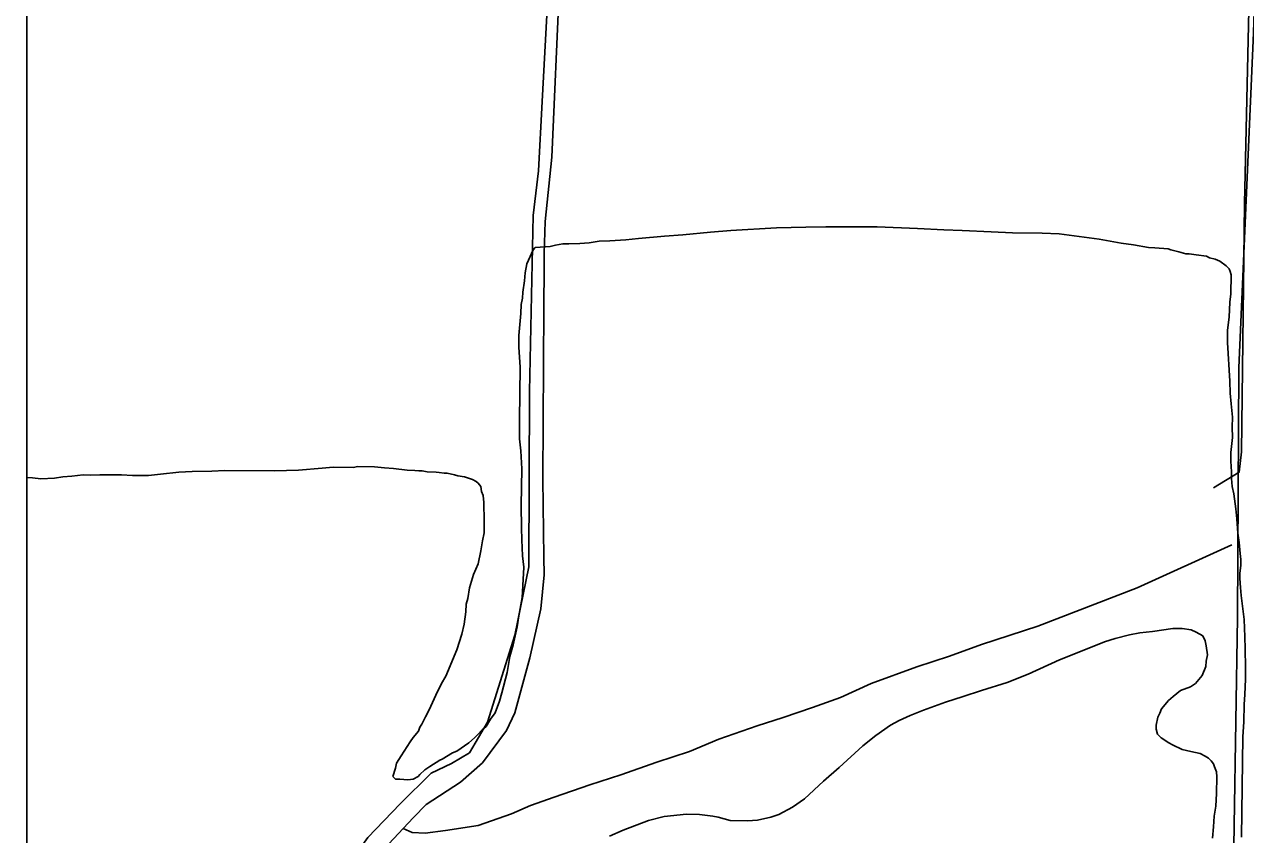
# Model space of a CAD drawing. Extents: x 3281947 to 3319794, y 715894 to 741249.
# Drawn here: x 3286081 to 3287110, y 724873 to 725556 of the extents above; entities that cross this region are included whole.
import ezdxf

# ---------------------------------------------------------------- set-up
doc = ezdxf.new("R2010")
doc.units = 0
for name, color, linetype in [('V-GRID-FRAM', 7, 'Continuous'), ('V-ROAD-CNTR', 7, 'Continuous'), ('V-SITE-VEGE', 7, 'Continuous'), ('V-TOPO-SHOR', 7, 'Continuous')]:
    doc.layers.add(name, color=color, linetype=linetype)

msp = doc.modelspace()

# ---------------------------------------------------------------- linework, layer by layer
at = {"layer": 'V-GRID-FRAM'}
msp.add_lwpolyline([(3286080.7, 739456.2), (3317564.6, 739474.5), (3317583.1, 721289.3), (3286083.3, 721271), (3286080.7, 739456.2)], dxfattribs=at)
at = {"layer": 'V-ROAD-CNTR'}
msp.add_lwpolyline([(3287129.5, 726431.4), (3287133.9, 726413.6), (3287136.4, 726360.7), (3287134.7, 726192.8), (3287126.6, 725940.6), (3287123.5, 725756), (3287117, 725548.7), (3287104.6, 725266.2), (3287103.3, 725055.9), (3287099.1, 724792.7), (3287092.7, 724495.9), (3287088.8, 724294.5), (3287084.1, 724141), (3287081.2, 724082.1), (3287090.2, 724010.4), (3287095.7, 723967)], dxfattribs=at)
at = {"layer": 'V-SITE-VEGE'}
for p, q in [((3286676.2, 725381.9), (3286714.8, 725384.4)), ((3286714.8, 725384.4), (3286739.6, 725384.9)), ((3286739.6, 725384.9), (3286756.4, 725385.1)), ((3286756.4, 725385.1), (3286781.1, 725385.2)), ((3286781.1, 725385.2), (3286799.6, 725385)), ((3286799.6, 725385), (3286833.5, 725383.7)), ((3286574.2, 725373.2), (3286587.6, 725374.3)), ((3286587.6, 725374.3), (3286598.5, 725375.4)), ((3286598.5, 725375.4), (3286620.3, 725377.2)), ((3286620.3, 725377.2), (3286635.9, 725378.3)), ((3286635.9, 725378.3), (3286659, 725380.5)), ((3286659, 725380.5), (3286676.2, 725381.9)), ((3286833.5, 725383.7), (3286855.7, 725382.6)), ((3286855.7, 725382.6), (3286871.3, 725381.9)), ((3286871.3, 725381.9), (3286895.6, 725380.8)), ((3286895.6, 725380.8), (3286913.6, 725380.1)), ((3286913.6, 725380.1), (3286938.8, 725379.8)), ((3286938.8, 725379.8), (3286953, 725379.2)), ((3286953, 725379.2), (3286986.9, 725374.6)), ((3286986.9, 725374.6), (3287005.3, 725371.4)), ((3286504.3, 725354), (3286509.5, 725365.6)), ((3286509.5, 725365.6), (3286511.2, 725367.7)), ((3286511.2, 725367.7), (3286515.4, 725368.1)), ((3286515.4, 725368.1), (3286523.8, 725368.4)), ((3286523.8, 725368.4), (3286528.4, 725369.6)), ((3286528.4, 725369.6), (3286534.7, 725370.8)), ((3286534.7, 725370.8), (3286539.7, 725370.7)), ((3286539.7, 725370.7), (3286549, 725371)), ((3286549, 725371), (3286556.9, 725371.7)), ((3286556.9, 725371.7), (3286565.3, 725372.9)), ((3286565.3, 725372.9), (3286574.2, 725373.2)), ((3287005.3, 725371.4), (3287015.8, 725370)), ((3287015.8, 725370), (3287028.4, 725367.7)), ((3287028.4, 725367.7), (3287033.8, 725367.3)), ((3287033.8, 725367.3), (3287045.1, 725366.7)), ((3287045.1, 725366.7), (3287047.2, 725365.8)), ((3287047.2, 725365.8), (3287053.9, 725364.1)), ((3287053.9, 725364.1), (3287056, 725363.6)), ((3287056, 725363.6), (3287059.8, 725362.3)), ((3286502.9, 725346.4), (3286504.3, 725354)), ((3287059.8, 725362.3), (3287062.7, 725362.3)), ((3287062.7, 725362.3), (3287068.6, 725361.4)), ((3287068.6, 725361.4), (3287077.4, 725360.4)), ((3287077.4, 725360.4), (3287079.9, 725359.1)), ((3287079.9, 725359.1), (3287084.5, 725357.8)), ((3287084.5, 725357.8), (3287088.6, 725356.1)), ((3287088.6, 725356.1), (3287094, 725352.2)), ((3286502.4, 725339.7), (3286502.9, 725346.4)), ((3287094, 725352.2), (3287096.5, 725349.7)), ((3287096.5, 725349.7), (3287097.3, 725347.6)), ((3287097.3, 725347.6), (3287098.1, 725344.6)), ((3287098.1, 725344.6), (3287097.9, 725328.7)), ((3286501, 725330.1), (3286502.4, 725339.7)), ((3286499.6, 725319.6), (3286500.5, 725325.1)), ((3286500.5, 725325.1), (3286501, 725330.1)), ((3287097.9, 725328.7), (3287097, 725321.6)), ((3286497.6, 725293.6), (3286499.1, 725312.1)), ((3286499.1, 725312.1), (3286499.6, 725319.6)), ((3287097, 725321.6), (3287096.4, 725309)), ((3287096.4, 725309), (3287095, 725298.1)), ((3286497.5, 725283.6), (3286497.6, 725293.6)), ((3287095, 725298.1), (3287094.9, 725287.6)), ((3286498.5, 725266.8), (3286497.5, 725283.6)), ((3287094.9, 725287.6), (3287097, 725254.9)), ((3286498, 725222.3), (3286498.5, 725266.8)), ((3287097, 725254.9), (3287097.3, 725244.8)), ((3287097.3, 725244.8), (3287098, 725236)), ((3287098, 725236), (3287099.1, 725224.6)), ((3286498.2, 725206.4), (3286498, 725222.3)), ((3287099.1, 725224.6), (3287099, 725216.2)), ((3287099, 725216.2), (3287099.3, 725207.4)), ((3286499.3, 725196.3), (3286498.2, 725206.4)), ((3287099.3, 725207.4), (3287097.9, 725194.9)), ((3286499.9, 725181.2), (3286499.3, 725196.3)), ((3287097.9, 725194.9), (3287097.8, 725187.7)), ((3286195.3, 725176.7), (3286210.9, 725178.2)), ((3286210.9, 725178.2), (3286222.2, 725178.9)), ((3286222.2, 725178.9), (3286238.6, 725179.1)), ((3286238.6, 725179.1), (3286249.5, 725179.8)), ((3286249.5, 725179.8), (3286291.4, 725179.3)), ((3286291.4, 725179.3), (3286311.6, 725179.9)), ((3286311.6, 725179.9), (3286331.7, 725181.7)), ((3286331.7, 725181.7), (3286341, 725182.4)), ((3286341, 725182.4), (3286358.2, 725182.2)), ((3286358.2, 725182.2), (3286361.5, 725183)), ((3286361.5, 725183), (3286375.8, 725182.8)), ((3286375.8, 725182.8), (3286384.2, 725181.9)), ((3286384.2, 725181.9), (3286391.7, 725181.3)), ((3286391.7, 725181.3), (3286403.4, 725179.9)), ((3286403.4, 725179.9), (3286409.7, 725179.8)), ((3286409.7, 725179.8), (3286413.1, 725179.4)), ((3286413.1, 725179.4), (3286416, 725179.3)), ((3286416, 725179.3), (3286420.2, 725178.5)), ((3286420.2, 725178.5), (3286427.8, 725178.4)), ((3286427.8, 725178.4), (3286430.3, 725177.9)), ((3286430.3, 725177.9), (3286434.5, 725177.4)), ((3286499.5, 725150.2), (3286499.9, 725181.2)), ((3287097.8, 725187.7), (3287098.5, 725178.5)), ((3287098.5, 725178.5), (3287098.4, 725173)), ((3286082.9, 723891), (3286082.7, 725173.9)), ((3286082.7, 725173.9), (3286087.5, 725173.5)), ((3286087.5, 725173.5), (3286094.6, 725172.6)), ((3286094.6, 725172.6), (3286106, 725173.3)), ((3286106, 725173.3), (3286113.1, 725174.4)), ((3286113.1, 725174.4), (3286120.7, 725174.8)), ((3286120.7, 725174.8), (3286130.3, 725175.9)), ((3286130.3, 725175.9), (3286136.2, 725175.8)), ((3286136.2, 725175.8), (3286144.2, 725176.1)), ((3286144.2, 725176.1), (3286162.6, 725175.9)), ((3286162.6, 725175.9), (3286171.8, 725175.4)), ((3286171.8, 725175.4), (3286185.3, 725175.6)), ((3286185.3, 725175.6), (3286195.3, 725176.7)), ((3286434.5, 725177.4), (3286437, 725177.4)), ((3286437, 725177.4), (3286443.2, 725176.1)), ((3286443.2, 725176.1), (3286446.2, 725175.2)), ((3286446.2, 725175.2), (3286451.6, 725174.3)), ((3286451.6, 725174.3), (3286458.3, 725172.1)), ((3286458.3, 725172.1), (3286461.6, 725170.4)), ((3286461.6, 725170.4), (3286463.3, 725169.1)), ((3286463.3, 725169.1), (3286465.4, 725166.1)), ((3287098.4, 725173), (3287098.8, 725166.3)), ((3286465.4, 725166.1), (3286466.1, 725161.9)), ((3286466.1, 725161.9), (3286467.4, 725158.5)), ((3286467.4, 725158.5), (3286468.1, 725152.7)), ((3287098.8, 725166.3), (3287100.4, 725160)), ((3287100.4, 725160), (3287101.9, 725147.4)), ((3286468.1, 725152.7), (3286468.1, 725148.5)), ((3286468.1, 725148.5), (3286468.4, 725141.3)), ((3286499.7, 725131.3), (3286499.5, 725150.2)), ((3287101.9, 725147.4), (3287103, 725139)), ((3286468.4, 725141.3), (3286468.2, 725127.1)), ((3287103, 725139), (3287103.7, 725126.8)), ((3286468.2, 725127.1), (3286466.9, 725120.4)), ((3286500, 725121.2), (3286499.7, 725131.3)), ((3287103.7, 725126.8), (3287104.9, 725118.9)), ((3286466.9, 725120.4), (3286465.5, 725112)), ((3286500.7, 725107.8), (3286500, 725121.2)), ((3287104.9, 725118.9), (3287105.6, 725109.6)), ((3286465.5, 725112), (3286463.3, 725101.1)), ((3286501.8, 725098.1), (3286500.7, 725107.8)), ((3287105.6, 725109.6), (3287106.3, 725104.6)), ((3286463.3, 725101.1), (3286459.4, 725092)), ((3286500.8, 725082.6), (3286501.8, 725098.1)), ((3287106.3, 725100), (3287105.4, 725092.8)), ((3287106.3, 725104.6), (3287106.3, 725100)), ((3286459.4, 725092), (3286455.9, 725080.7)), ((3287105.4, 725092.8), (3287105.3, 725088.6)), ((3287105.3, 725088.6), (3287106, 725081.1)), ((3286455.9, 725080.7), (3286454.5, 725071.9)), ((3286500.2, 725072.6), (3286500.8, 725082.6)), ((3287106, 725081.1), (3287106.4, 725074.4)), ((3286453.2, 725066.9), (3286452.7, 725060.6)), ((3286454.5, 725071.9), (3286453.2, 725066.9)), ((3286497.5, 725057.1), (3286500.2, 725072.6)), ((3287106.4, 725074.4), (3287109.1, 725054.2)), ((3286452.7, 725060.6), (3286451.3, 725050.1)), ((3286496.1, 725047.9), (3286497.5, 725057.1)), ((3286451.3, 725050.1), (3286449.5, 725041.7)), ((3286492.6, 725032.8), (3286496.1, 725047.9)), ((3287049, 725046.6), (3287031.7, 725043.9)), ((3287056.9, 725046.5), (3287049, 725046.6)), ((3287064.5, 725045.5), (3287056.9, 725046.5)), ((3287068.6, 725043.4), (3287064.5, 725045.5)), ((3287109.1, 725054.2), (3287109.7, 725039.5)), ((3286449.5, 725041.7), (3286445.1, 725028.4)), ((3286991.4, 725035.2), (3286980.8, 725031.1)), ((3287000.2, 725038), (3286991.4, 725035.2)), ((3287012.4, 725041.2), (3287000.2, 725038)), ((3287021.2, 725042.8), (3287012.4, 725041.2)), ((3287031.7, 725043.9), (3287021.2, 725042.8)), ((3287074.1, 725040.4), (3287068.6, 725043.4)), ((3287076.1, 725036.2), (3287074.1, 725040.4)), ((3287076.9, 725032), (3287076.1, 725036.2)), ((3287109.7, 725039.5), (3287110, 725029.4)), ((3286445.1, 725028.4), (3286436, 725006.3)), ((3286489.9, 725022.8), (3286492.6, 725032.8)), ((3286980.8, 725031.1), (3286953.4, 725020.1)), ((3287078, 725024.4), (3287076.9, 725032)), ((3287077.1, 725019), (3287078, 725024.4)), ((3287110, 725029.4), (3287110.2, 725013.5)), ((3286487.7, 725009.4), (3286489.9, 725022.8)), ((3286953.4, 725020.1), (3286926.8, 725007.9)), ((3287073.6, 725006.8), (3287076.7, 725014.4)), ((3287076.7, 725014.4), (3287077.1, 725019)), ((3287110.2, 725013.5), (3287110.1, 725003.9)), ((3286436, 725006.3), (3286432.2, 725000)), ((3286483.2, 724992.2), (3286487.7, 725009.4)), ((3286926.8, 725007.9), (3286909.1, 725001)), ((3287068.1, 725000.2), (3287073.6, 725006.8)), ((3287110.1, 725003.9), (3287109.5, 724990.9)), ((3286432.2, 725000), (3286427.4, 724990.4)), ((3286887.6, 724994.1), (3286872.1, 724989.3)), ((3286909.1, 725001), (3286887.6, 724994.1)), ((3287049.1, 724989.1), (3287055.4, 724994.1)), ((3287055.4, 724994.1), (3287063.9, 724997.3)), ((3287063.9, 724997.3), (3287068.1, 725000.2)), ((3286427.4, 724990.4), (3286421.8, 724977.9)), ((3286477.6, 724975.5), (3286481.1, 724985.1)), ((3286481.1, 724985.1), (3286483.2, 724992.2)), ((3286857.3, 724984.5), (3286838.8, 724977.6)), ((3286872.1, 724989.3), (3286857.3, 724984.5)), ((3287039.3, 724978.8), (3287045.2, 724985.8)), ((3287045.2, 724985.8), (3287049.1, 724989.1)), ((3287109, 724982.5), (3287108.8, 724967.8)), ((3287109.5, 724990.9), (3287109, 724982.5)), ((3286418.8, 724972.1), (3286415.8, 724965.8)), ((3286421.8, 724977.9), (3286418.8, 724972.1)), ((3286473.7, 724970.1), (3286477.6, 724975.5)), ((3286827.4, 724973.1), (3286818.1, 724969)), ((3286838.8, 724977.6), (3286827.4, 724973.1)), ((3287036.3, 724971.7), (3287038, 724975)), ((3287038, 724975), (3287039.3, 724978.8)), ((3286414.1, 724963.3), (3286412.8, 724960)), ((3286415.8, 724965.8), (3286414.1, 724963.3)), ((3286466.5, 724961), (3286469.9, 724963.9)), ((3286469.9, 724963.9), (3286473.7, 724970.1)), ((3286810.9, 724964.9), (3286798.6, 724956.3)), ((3286818.1, 724969), (3286810.9, 724964.9)), ((3287034.9, 724965), (3287036.3, 724971.7)), ((3287034.9, 724961.6), (3287034.9, 724965)), ((3287108.8, 724967.8), (3287107.8, 724955.2)), ((3286408.5, 724954.6), (3286405.9, 724950.9)), ((3286412.8, 724960), (3286408.5, 724954.6)), ((3286455.4, 724950.2), (3286460.1, 724954.4)), ((3286460.1, 724954.4), (3286462.6, 724956.8)), ((3286462.6, 724956.8), (3286466.5, 724961)), ((3286798.6, 724956.3), (3286787.6, 724947.6)), ((3287036.1, 724957.4), (3287034.9, 724961.6)), ((3287039, 724954.4), (3287036.1, 724957.4)), ((3287045.6, 724950.2), (3287039, 724954.4)), ((3287107.8, 724955.2), (3287106.7, 724870.5)), ((3286405.9, 724950.9), (3286398.2, 724939.2)), ((3286433, 724936.3), (3286441.5, 724941.6)), ((3286441.5, 724941.6), (3286445.3, 724943.2)), ((3286445.3, 724943.2), (3286455.4, 724950.2)), ((3286787.6, 724947.6), (3286767.7, 724929.4)), ((3287048.5, 724948.4), (3287045.6, 724950.2)), ((3287056.9, 724944.6), (3287048.5, 724948.4)), ((3287064, 724942.8), (3287056.9, 724944.6)), ((3287071.9, 724941), (3287064, 724942.8)), ((3286394.4, 724933), (3286393.5, 724928.8)), ((3286398.2, 724939.2), (3286394.4, 724933)), ((3286422.5, 724930.1), (3286430.9, 724935.4)), ((3286430.9, 724935.4), (3286433, 724936.3)), ((3287076.1, 724938.9), (3287071.9, 724941)), ((3287079, 724937.1), (3287076.1, 724938.9)), ((3287081.1, 724935), (3287079, 724937.1)), ((3287083.2, 724932.5), (3287081.1, 724935)), ((3287084, 724929.9), (3287083.2, 724932.5)), ((3286393.5, 724928.8), (3286391.3, 724921.7)), ((3286391.3, 724921.7), (3286393.4, 724919.6)), ((3286408.5, 724919.4), (3286412.7, 724921.8)), ((3286412.7, 724921.8), (3286414, 724923.5)), ((3286414, 724923.5), (3286418.2, 724927.2)), ((3286418.2, 724927.2), (3286422.5, 724930.1)), ((3286767.7, 724929.4), (3286754.5, 724917.8)), ((3287085.6, 724925.7), (3287084, 724929.9)), ((3287085.9, 724921.5), (3287085.6, 724925.7)), ((3287085.8, 724907.3), (3287085.9, 724921.5)), ((3286393.4, 724919.6), (3286397.1, 724919.5)), ((3286397.1, 724919.5), (3286403.9, 724919)), ((3286403.9, 724919), (3286408.5, 724919.4)), ((3286754.5, 724917.8), (3286738.4, 724902.9)), ((3286738.4, 724902.9), (3286728.2, 724895.9)), ((3287085.2, 724896.8), (3287085.8, 724907.3)), ((3286638.8, 724890), (3286619.9, 724888.1)), ((3286649.7, 724889.8), (3286638.8, 724890)), ((3286661, 724888.4), (3286649.7, 724889.8)), ((3286716.8, 724889.8), (3286710.1, 724887.4)), ((3286728.2, 724895.9), (3286716.8, 724889.8)), ((3287083.8, 724888.4), (3287085.2, 724896.8)), ((3286606.9, 724884.5), (3286585.4, 724876.4)), ((3286619.9, 724888.1), (3286606.9, 724884.5)), ((3286665.6, 724887.5), (3286661, 724888.4)), ((3286675.6, 724884.5), (3286665.6, 724887.5)), ((3286690.3, 724884.3), (3286675.6, 724884.5)), ((3286698.7, 724885), (3286690.3, 724884.3)), ((3286710.1, 724887.4), (3286698.7, 724885)), ((3287083.3, 724879.2), (3287083.8, 724888.4)), ((3286585.4, 724876.4), (3286574, 724871.5)), ((3287082.3, 724869.6), (3287083.3, 724879.2))]:
    msp.add_line(p, q, dxfattribs=at)
at = {"layer": 'V-TOPO-SHOR'}
for points in [[(3287083.3, 725165.1), (3287104.7, 725178.2), (3287106.7, 725195.5), (3287109.2, 725404.7), (3287115.5, 725680.7)], [(3286531.8, 725590.4), (3286525.3, 725443.9), (3286519.6, 725389.6), (3286519, 725362.5), (3286518.9, 725350.2), (3286518.6, 725317.5), (3286517.6, 725172.3), (3286518.7, 725106.5), (3286518.8, 725091.7), (3286516.1, 725063), (3286506.9, 725021.7), (3286494.1, 724975.5), (3286487.1, 724960.4), (3286467, 724933.1)], [(3286455.8, 724941.8), (3286471.2, 724967.4), (3286494.1, 725040.9), (3286505.9, 725098.4), (3286506.6, 725246.2), (3286509.5, 725394.6), (3286514, 725432.2), (3286517.3, 725490.8), (3286521, 725563.5)], [(3287098.6, 725117), (3287018.8, 725080.7), (3286935, 725048.5), (3286887.5, 725033.1), (3286860.7, 725023.3), (3286833.2, 725014.2), (3286794.7, 725000.2), (3286768.6, 724988.3), (3286745.2, 724979.9), (3286720.4, 724971.5), (3286698.4, 724964.5), (3286666.1, 724953.3), (3286641.4, 724942.8), (3286613.8, 724933.7), (3286583.6, 724923.2), (3286557.5, 724914.8), (3286527.2, 724904.2), (3286507.3, 724897.2), (3286491.4, 724890.3), (3286463.3, 724880.5)], [(3286455.8, 724941.8), (3286440.7, 724932.8), (3286423.5, 724924.4), (3286397.5, 724898.8), (3286370.1, 724870.4), (3286356.4, 724851), (3286338.7, 724823.3), (3286320.2, 724796.3), (3286299.7, 724772.8), (3286282.6, 724748.6), (3286262.7, 724725.7), (3286251.1, 724717.4), (3286230.5, 724701.4), (3286217.4, 724693.8), (3286201, 724681.3), (3286184.5, 724673.6), (3286172.8, 724667.3), (3286149.4, 724656.9), (3286136.4, 724652.7), (3286113, 724645), (3286091.6, 724641.4), (3286082.8, 724640.7)], [(3286467, 724933.1), (3286448.4, 724917), (3286419.5, 724898.2), (3286408.6, 724887.1), (3286399.9, 724877.9)], [(3286463.3, 724880.5), (3286435.7, 724876.2), (3286418.5, 724874), (3286407.5, 724874.6), (3286399.9, 724877.9)], [(3286399.9, 724877.9), (3286383.9, 724860.8), (3286365.5, 724830.4), (3286324.4, 724780.5), (3286282.7, 724729.3), (3286251.9, 724699.5), (3286239.5, 724690.5), (3286205.9, 724669.6), (3286170.8, 724650.8), (3286146.1, 724640.3), (3286128.2, 724634.7), (3286083.5, 724625.5), (3286082.8, 724625.4)]]:
    msp.add_lwpolyline(points, dxfattribs=at)

doc.saveas('drawing.dxf')
